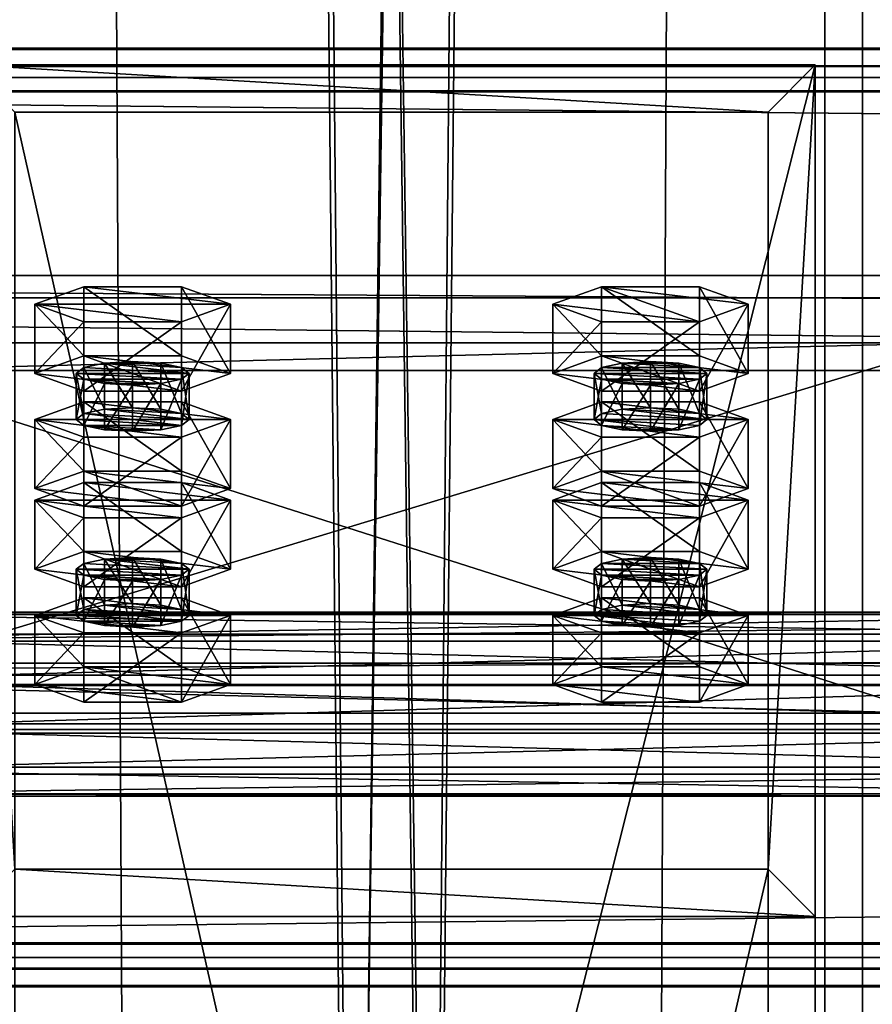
# Model space of a CAD drawing. Header units: millimetres. Extents: x -333 to 67333, y -930 to 39730.
# Tile 592 of 656: x -39 to 51, y 24961 to 25065. Entities that reach past the tile are written whole.
import ezdxf

# ---------------------------------------------------------------- set-up
doc = ezdxf.new("R2010")
doc.units = ezdxf.units.MM
for name, color, linetype in [('13', 7, 'Continuous'), ('4', 7, 'Continuous'), ('5', 7, 'Continuous'), ('6', 7, 'Continuous'), ('7', 7, 'Continuous'), ('95', 7, 'Continuous'), ('99', 7, 'Continuous')]:
    doc.layers.add(name, color=color, linetype=linetype)

msp = doc.modelspace()

# ---------------------------------------------------------------- meshes
at = {"layer": '13', "color": 30}
mesh = msp.add_polyface(dxfattribs=at)
corners = [(-330.01, 24965.81, 6372.77), (-330.01, 25038.2, 6357.38), (6099.99, 25038.2, 6357.38), (6099.99, 24965.81, 6372.77), (-330.01, 24997.03, 6163.71), (6099.99, 24997.03, 6163.71), (-330.01, 25057.68, 6150.82), (6099.99, 25057.68, 6150.82), (-330.01, 25060.38, 6163.54), (6099.99, 25060.38, 6163.54), (-330.01, 25062.33, 6163.12), (6099.99, 25062.33, 6163.12), (-330.01, 25059.22, 6148.45), (6099.99, 25059.22, 6148.45), (-330.01, 24994.66, 6162.17), (6099.99, 24994.66, 6162.17), (-330.01, 25035.82, 6355.84), (6099.99, 25035.82, 6355.84), (-330.01, 24967.35, 6370.4), (6099.99, 24967.35, 6370.4), (-330.01, 24964.65, 6357.68), (6099.99, 24964.65, 6357.68), (-330.01, 24962.69, 6358.1), (6099.99, 24962.69, 6358.1)]
mesh.append_faces([[corners[k] for k in face] for face in [(0, 2, 3, 3), (1, 5, 2, 2), (4, 7, 5, 5), (6, 9, 7, 7), (8, 11, 9, 9), (10, 13, 11, 11), (12, 15, 13, 13), (14, 17, 15, 15), (16, 19, 17, 17), (18, 21, 19, 19), (20, 23, 21, 21), (22, 3, 23, 23), (20, 0, 22, 22), (8, 12, 10, 10), (11, 7, 9, 9)]], dxfattribs={"vtx0": -1, "color": 30})
mesh.append_faces([[corners[k] for k in face] for face in [(0, 16, 1, 1), (16, 0, 18, 18), (18, 0, 20, 20), (12, 6, 14, 14), (14, 1, 16, 16), (3, 19, 23, 23), (19, 2, 17, 17), (17, 2, 15, 15), (15, 5, 13, 13)]], dxfattribs={"vtx0": -1, "vtx1": -1, "color": 30})
mesh.append_faces([[corners[k] for k in face] for face in [(12, 8, 6, 6), (14, 6, 4, 4), (14, 4, 1, 1), (7, 11, 13, 13), (19, 3, 2, 2), (15, 2, 5, 5), (13, 5, 7, 7)]], dxfattribs={"vtx0": -1, "vtx2": -1, "vtx3": -1, "color": 30})
mesh.append_faces([[corners[k] for k in face] for face in [(21, 23, 19, 19)]], dxfattribs={"vtx1": -1, "color": 30})
mesh.append_faces([[corners[k] for k in face] for face in [(0, 1, 2, 2), (1, 4, 5, 5), (4, 6, 7, 7), (6, 8, 9, 9), (8, 10, 11, 11), (10, 12, 13, 13), (12, 14, 15, 15), (14, 16, 17, 17), (16, 18, 19, 19), (18, 20, 21, 21), (20, 22, 23, 23), (22, 0, 3, 3)]], dxfattribs={"vtx2": -1, "vtx3": -1, "color": 30})
at = {"layer": '4', "color": 171}
mesh = msp.add_polyface(dxfattribs=at)
corners = [(-40, 25055.53, 5985.67), (40, 25055.53, 5985.67), (40, 24699.41, 5226.59), (-40, 24699.41, 5226.59), (40, 24975.18, 6002.74), (40, 24626.99, 5260.57), (-40, 24975.18, 6002.74), (-40, 24626.99, 5260.57), (-45, 25060.56, 5984.6), (-45, 24970.16, 6003.81), (-45, 24622.46, 5262.69), (-45, 24703.94, 5224.47), (45, 24970.16, 6003.81), (45, 24622.46, 5262.69), (45, 25060.56, 5984.6), (45, 24703.94, 5224.47)]
mesh.append_faces([[corners[k] for k in face] for face in [(0, 2, 3, 3), (1, 5, 2, 2), (4, 7, 5, 5), (6, 3, 7, 7), (8, 10, 11, 11), (9, 13, 10, 10), (12, 15, 13, 13), (14, 11, 15, 15)]], dxfattribs={"vtx0": -1, "color": 171})
mesh.append_faces([[corners[k] for k in face] for face in [(9, 6, 12, 12), (6, 8, 0, 0), (0, 8, 1, 1), (12, 4, 14, 14), (4, 12, 6, 6), (14, 1, 8, 8), (11, 3, 15, 15), (3, 10, 7, 7), (7, 10, 5, 5), (15, 2, 13, 13), (2, 15, 3, 3), (13, 5, 10, 10)]], dxfattribs={"vtx0": -1, "vtx1": -1, "color": 171})
mesh.append_faces([[corners[k] for k in face] for face in [(6, 9, 8, 8), (14, 4, 1, 1), (3, 11, 10, 10), (13, 2, 5, 5)]], dxfattribs={"vtx0": -1, "vtx2": -1, "vtx3": -1, "color": 171})
mesh.append_faces([[corners[k] for k in face] for face in [(0, 1, 2, 2), (1, 4, 5, 5), (4, 6, 7, 7), (6, 0, 3, 3), (8, 9, 10, 10), (9, 12, 13, 13), (12, 14, 15, 15), (14, 8, 11, 11)]], dxfattribs={"vtx2": -1, "vtx3": -1, "color": 171})
at = {"layer": '5', "color": 131}
mesh = msp.add_polyface(dxfattribs=at)
corners = [(-46, 29385, 2984), (46, 29385, 2984), (46, 19415.03, 2984), (-46, 19415.03, 2984), (46, 29385, 3076), (46, 19415.03, 3076), (-46, 29385, 3076), (-46, 19415.03, 3076), (-50, 29385, 2980), (-50, 29385, 3080), (-50, 19415.03, 3080), (-50, 19415.03, 2980), (50, 29385, 3080), (50, 19415.03, 3080), (50, 29385, 2980), (50, 19415.03, 2980)]
mesh.append_faces([[corners[k] for k in face] for face in [(0, 2, 3, 3), (1, 5, 2, 2), (4, 7, 5, 5), (6, 3, 7, 7), (8, 10, 11, 11), (9, 13, 10, 10), (12, 15, 13, 13), (14, 11, 15, 15)]], dxfattribs={"vtx0": -1, "color": 131})
mesh.append_faces([[corners[k] for k in face] for face in [(9, 6, 12, 12), (6, 8, 0, 0), (0, 8, 1, 1), (12, 4, 14, 14), (4, 12, 6, 6), (14, 1, 8, 8), (11, 3, 15, 15), (3, 10, 7, 7), (7, 10, 5, 5), (15, 2, 13, 13), (2, 15, 3, 3), (13, 5, 10, 10)]], dxfattribs={"vtx0": -1, "vtx1": -1, "color": 131})
mesh.append_faces([[corners[k] for k in face] for face in [(6, 9, 8, 8), (14, 4, 1, 1), (3, 11, 10, 10), (13, 2, 5, 5)]], dxfattribs={"vtx0": -1, "vtx2": -1, "vtx3": -1, "color": 131})
mesh.append_faces([[corners[k] for k in face] for face in [(0, 1, 2, 2), (1, 4, 5, 5), (4, 6, 7, 7), (6, 0, 3, 3), (8, 9, 10, 10), (9, 12, 13, 13), (12, 14, 15, 15), (14, 8, 11, 11)]], dxfattribs={"vtx2": -1, "vtx3": -1, "color": 131})
at = {"layer": '6', "color": 2}
mesh = msp.add_polyface(dxfattribs=at)
corners = [(-80, 19419.86, 7183.53), (80, 19419.86, 7183.53), (80, 30845.06, 4755.1), (-80, 30845.06, 4755.1), (-80, 19419.86, 7347.1), (-80, 30878.32, 4911.61), (80, 19419.86, 7347.1), (80, 30878.32, 4911.61), (75, 30846.1, 4759.99), (-75, 30846.1, 4759.99), (-75, 30877.28, 4906.72), (75, 30877.28, 4906.72), (-75, 19419.86, 7341.99), (75, 19419.86, 7341.99), (-75, 19419.86, 7188.64), (75, 19419.86, 7188.64)]
mesh.append_faces([[corners[k] for k in face] for face in [(0, 2, 3, 3), (4, 3, 5, 5), (6, 5, 7, 7), (1, 7, 2, 2), (12, 11, 10, 10), (14, 10, 9, 9), (15, 9, 8, 8), (13, 8, 11, 11)]], dxfattribs={"vtx0": -1, "color": 2})
mesh.append_faces([[corners[k] for k in face] for face in [(2, 8, 3, 3), (8, 7, 11, 11), (11, 7, 10, 10), (3, 9, 5, 5), (9, 3, 8, 8), (5, 10, 7, 7), (4, 12, 0, 0), (12, 6, 13, 13), (13, 6, 15, 15), (0, 14, 1, 1), (14, 0, 12, 12), (1, 15, 6, 6)]], dxfattribs={"vtx0": -1, "vtx1": -1, "color": 2})
mesh.append_faces([[corners[k] for k in face] for face in [(8, 2, 7, 7), (5, 9, 10, 10), (12, 4, 6, 6), (1, 14, 15, 15)]], dxfattribs={"vtx0": -1, "vtx2": -1, "vtx3": -1, "color": 2})
mesh.append_faces([[corners[k] for k in face] for face in [(0, 1, 2, 2), (4, 0, 3, 3), (6, 4, 5, 5), (1, 6, 7, 7), (12, 13, 11, 11), (14, 12, 10, 10), (15, 14, 9, 9), (13, 15, 8, 8)]], dxfattribs={"vtx2": -1, "vtx3": -1, "color": 2})
at = {"layer": '7', "color": 6}
mesh = msp.add_polyface(dxfattribs=at)
corners = [(60, 25031.04, 6333.35), (-60, 25031.04, 6333.35), (-60, 24994.66, 6162.17), (60, 24994.66, 6162.17), (-60, 24972.35, 6345.82), (-60, 24935.97, 6174.64), (-57, 24972.35, 6345.82), (-57, 24935.97, 6174.64), (-57, 25028.11, 6333.97), (-57, 24991.72, 6162.79), (57, 25028.11, 6333.97), (57, 24991.72, 6162.79), (57, 24972.35, 6345.82), (57, 24935.97, 6174.64), (60, 24972.35, 6345.82), (60, 24935.97, 6174.64)]
mesh.append_faces([[corners[k] for k in face] for face in [(0, 2, 3, 3), (1, 5, 2, 2), (4, 7, 5, 5), (6, 9, 7, 7), (8, 11, 9, 9), (10, 13, 11, 11), (12, 15, 13, 13), (14, 3, 15, 15), (12, 0, 14, 14), (7, 2, 5, 5)]], dxfattribs={"vtx0": -1, "color": 6})
mesh.append_faces([[corners[k] for k in face] for face in [(1, 8, 4, 4), (8, 0, 10, 10), (10, 0, 12, 12), (3, 11, 15, 15), (11, 2, 9, 9), (9, 2, 7, 7)]], dxfattribs={"vtx0": -1, "vtx1": -1, "color": 6})
mesh.append_faces([[corners[k] for k in face] for face in [(8, 1, 0, 0), (11, 3, 2, 2)]], dxfattribs={"vtx0": -1, "vtx2": -1, "vtx3": -1, "color": 6})
mesh.append_faces([[corners[k] for k in face] for face in [(6, 4, 8, 8), (13, 15, 11, 11)]], dxfattribs={"vtx1": -1, "color": 6})
mesh.append_faces([[corners[k] for k in face] for face in [(0, 1, 2, 2), (1, 4, 5, 5), (4, 6, 7, 7), (6, 8, 9, 9), (8, 10, 11, 11), (10, 12, 13, 13), (12, 14, 15, 15), (14, 0, 3, 3)]], dxfattribs={"vtx2": -1, "vtx3": -1, "color": 6})
at = {"layer": '95', "color": 7}
mesh = msp.add_polyface(dxfattribs=at)
corners = [(-80, 25168.76, 6043.43), (-80, 25166.41, 6038.82), (89.93, 25166.41, 6038.82), (89.93, 25168.76, 6043.43), (-80, 25162.07, 6036), (89.93, 25162.07, 6036), (-80, 25156.9, 6035.73), (89.93, 25156.9, 6035.73), (-80, 25152.29, 6038.08), (89.93, 25152.29, 6038.08), (-80, 25149.47, 6042.42), (89.93, 25149.47, 6042.42), (-80, 25149.2, 6047.59), (89.93, 25149.2, 6047.59), (-80, 25151.55, 6052.2), (89.93, 25151.55, 6052.2), (-80, 25155.89, 6055.02), (89.93, 25155.89, 6055.02), (-80, 25161.06, 6055.29), (89.93, 25161.06, 6055.29), (-80, 25165.67, 6052.94), (89.93, 25165.67, 6052.94), (-80, 25168.49, 6048.6), (89.93, 25168.49, 6048.6), (89.93, 25175.92, 6041.91), (89.93, 25164.33, 6029.04), (102.43, 25164.33, 6029.04), (102.43, 25175.92, 6041.91), (89.93, 25147.39, 6032.64), (102.43, 25147.39, 6032.64), (89.93, 25142.04, 6049.11), (102.43, 25142.04, 6049.11), (89.93, 25153.63, 6061.99), (102.43, 25153.63, 6061.99), (89.93, 25170.57, 6058.39), (102.43, 25170.57, 6058.39), (-92.5, 25175.92, 6041.91), (-92.5, 25164.33, 6029.04), (-80, 25164.33, 6029.04), (-80, 25175.92, 6041.91), (-92.5, 25147.39, 6032.64), (-80, 25147.39, 6032.64), (-92.5, 25142.04, 6049.11), (-80, 25142.04, 6049.11), (-92.5, 25153.63, 6061.99), (-80, 25153.63, 6061.99), (-92.5, 25170.57, 6058.39), (-80, 25170.57, 6058.39), (-80, 25002.47, 6078.78), (-80, 25000.12, 6074.17), (89.93, 25000.12, 6074.17), (89.93, 25002.47, 6078.78), (-80, 24995.78, 6071.35), (89.93, 24995.78, 6071.35), (-80, 24990.61, 6071.08), (89.93, 24990.61, 6071.08), (-80, 24986, 6073.43), (89.93, 24986, 6073.43), (-80, 24983.18, 6077.77), (89.93, 24983.18, 6077.77), (-80, 24982.91, 6082.94), (89.93, 24982.91, 6082.94), (-80, 24985.26, 6087.55), (89.93, 24985.26, 6087.55), (-80, 24989.6, 6090.37), (89.93, 24989.6, 6090.37), (-80, 24994.77, 6090.64), (89.93, 24994.77, 6090.64), (-80, 24999.38, 6088.29), (89.93, 24999.38, 6088.29), (-80, 25002.2, 6083.95), (89.93, 25002.2, 6083.95), (89.93, 25009.63, 6077.26), (89.93, 24998.04, 6064.38), (102.43, 24998.04, 6064.38), (102.43, 25009.63, 6077.26), (89.93, 24981.1, 6067.99), (102.43, 24981.1, 6067.99), (89.93, 24975.75, 6084.46), (102.43, 24975.75, 6084.46), (89.93, 24987.34, 6097.33), (102.43, 24987.34, 6097.33), (89.93, 25004.28, 6093.73), (102.43, 25004.28, 6093.73), (-92.5, 25009.63, 6077.26), (-92.5, 24998.04, 6064.38), (-80, 24998.04, 6064.38), (-80, 25009.63, 6077.26), (-92.5, 24981.1, 6067.99), (-80, 24981.1, 6067.99), (-92.5, 24975.75, 6084.46), (-80, 24975.75, 6084.46), (-92.5, 24987.34, 6097.33), (-80, 24987.34, 6097.33), (-92.5, 25004.28, 6093.73), (-80, 25004.28, 6093.73)]
mesh.append_faces([[corners[k] for k in face] for face in [(0, 2, 3, 3), (1, 5, 2, 2), (4, 7, 5, 5), (6, 9, 7, 7), (8, 11, 9, 9), (10, 13, 11, 11), (12, 15, 13, 13), (14, 17, 15, 15), (16, 19, 17, 17), (18, 21, 19, 19), (20, 23, 21, 21), (22, 3, 23, 23), (6, 10, 8, 8), (16, 20, 18, 18), (23, 19, 21, 21), (11, 7, 9, 9), (24, 26, 27, 27), (25, 29, 26, 26), (28, 31, 29, 29), (30, 33, 31, 31), (32, 35, 33, 33), (34, 27, 35, 35), (25, 30, 28, 28), (32, 24, 34, 34), (27, 33, 35, 35), (31, 26, 29, 29), (36, 38, 39, 39), (37, 41, 38, 38), (40, 43, 41, 41), (42, 45, 43, 43), (44, 47, 45, 45), (46, 39, 47, 47), (37, 42, 40, 40), (44, 36, 46, 46), (39, 45, 47, 47), (43, 38, 41, 41), (48, 50, 51, 51), (49, 53, 50, 50), (52, 55, 53, 53), (54, 57, 55, 55), (56, 59, 57, 57), (58, 61, 59, 59), (60, 63, 61, 61), (62, 65, 63, 63), (64, 67, 65, 65), (66, 69, 67, 67), (68, 71, 69, 69), (70, 51, 71, 71), (52, 56, 54, 54), (66, 70, 68, 68), (71, 67, 69, 69), (59, 55, 57, 57), (72, 74, 75, 75), (73, 77, 74, 74), (76, 79, 77, 77), (78, 81, 79, 79), (80, 83, 81, 81), (82, 75, 83, 83), (73, 78, 76, 76), (80, 72, 82, 82), (75, 81, 83, 83), (79, 74, 77, 77), (84, 86, 87, 87), (85, 89, 86, 86), (88, 91, 89, 89), (90, 93, 91, 91), (92, 95, 93, 93), (94, 87, 95, 95), (85, 90, 88, 88), (92, 84, 94, 94), (87, 93, 95, 95), (91, 86, 89, 89)]], dxfattribs={"vtx0": -1, "color": 7})
mesh.append_faces([[corners[k] for k in face] for face in [(10, 4, 12, 12), (12, 1, 14, 14), (14, 22, 16, 16), (19, 23, 17, 17), (17, 3, 15, 15), (15, 2, 13, 13), (13, 5, 11, 11), (30, 24, 32, 32), (33, 27, 31, 31), (42, 36, 44, 44), (45, 39, 43, 43), (56, 52, 58, 58), (58, 52, 60, 60), (60, 49, 62, 62), (62, 70, 64, 64), (64, 70, 66, 66), (67, 71, 65, 65), (65, 51, 63, 63), (63, 50, 61, 61), (61, 53, 59, 59), (78, 72, 80, 80), (81, 74, 79, 79), (90, 84, 92, 92), (93, 86, 91, 91)]], dxfattribs={"vtx0": -1, "vtx1": -1, "color": 7})
mesh.append_faces([[corners[k] for k in face] for face in [(10, 6, 4, 4), (12, 4, 1, 1), (14, 1, 0, 0), (14, 0, 22, 22), (16, 22, 20, 20), (17, 23, 3, 3), (15, 3, 2, 2), (13, 2, 5, 5), (11, 5, 7, 7), (30, 25, 24, 24), (31, 27, 26, 26), (42, 37, 36, 36), (43, 39, 38, 38), (60, 52, 49, 49), (62, 49, 48, 48), (62, 48, 70, 70), (65, 71, 51, 51), (63, 51, 50, 50), (61, 50, 53, 53), (59, 53, 55, 55), (78, 73, 72, 72), (81, 75, 74, 74), (90, 85, 84, 84), (93, 87, 86, 86)]], dxfattribs={"vtx0": -1, "vtx2": -1, "vtx3": -1, "color": 7})
mesh.append_faces([[corners[k] for k in face] for face in [(0, 1, 2, 2), (1, 4, 5, 5), (4, 6, 7, 7), (6, 8, 9, 9), (8, 10, 11, 11), (10, 12, 13, 13), (12, 14, 15, 15), (14, 16, 17, 17), (16, 18, 19, 19), (18, 20, 21, 21), (20, 22, 23, 23), (22, 0, 3, 3), (24, 25, 26, 26), (25, 28, 29, 29), (28, 30, 31, 31), (30, 32, 33, 33), (32, 34, 35, 35), (34, 24, 27, 27), (36, 37, 38, 38), (37, 40, 41, 41), (40, 42, 43, 43), (42, 44, 45, 45), (44, 46, 47, 47), (46, 36, 39, 39), (48, 49, 50, 50), (49, 52, 53, 53), (52, 54, 55, 55), (54, 56, 57, 57), (56, 58, 59, 59), (58, 60, 61, 61), (60, 62, 63, 63), (62, 64, 65, 65), (64, 66, 67, 67), (66, 68, 69, 69), (68, 70, 71, 71), (70, 48, 51, 51), (72, 73, 74, 74), (73, 76, 77, 77), (76, 78, 79, 79), (78, 80, 81, 81), (80, 82, 83, 83), (82, 72, 75, 75), (84, 85, 86, 86), (85, 88, 89, 89), (88, 90, 91, 91), (90, 92, 93, 93), (92, 94, 95, 95), (94, 84, 87, 87)]], dxfattribs={"vtx2": -1, "vtx3": -1, "color": 7})
at = {"layer": '95', "color": 20}
mesh = msp.add_polyface(dxfattribs=at)
corners = [(-21.5, 25027.8, 6308.48), (-22.3, 25027.18, 6305.54), (-22.3, 25022.29, 6306.58), (-32.7, 25027.18, 6305.54), (-33.5, 25027.8, 6308.48), (-33.5, 25022.91, 6309.52), (-32.7, 25028.42, 6311.41), (-32.7, 25023.53, 6312.45), (-30.5, 25028.88, 6313.56), (-30.5, 25023.99, 6314.6), (-27.5, 25029.05, 6314.35), (-27.5, 25024.16, 6315.39), (-24.5, 25028.88, 6313.56), (-24.5, 25023.99, 6314.6), (-22.3, 25028.42, 6311.41), (-22.3, 25023.53, 6312.45), (-21.5, 25022.91, 6309.52), (-24.5, 25026.72, 6303.39), (-30.5, 25026.72, 6303.39), (-27.5, 25026.55, 6302.61), (-17.11, 25035.14, 6306.92), (-22.3, 25033.27, 6298.11), (-22.3, 25025.93, 6299.67), (-17.11, 25027.8, 6308.48), (-32.7, 25033.27, 6298.11), (-32.7, 25025.93, 6299.67), (-37.89, 25035.14, 6306.92), (-37.89, 25027.8, 6308.48), (-32.7, 25037.01, 6315.72), (-32.7, 25029.67, 6317.28), (-22.3, 25037.01, 6315.72), (-22.3, 25029.67, 6317.28)]
mesh.append_faces([[corners[k] for k in face] for face in [(6, 9, 7, 7), (8, 11, 9, 9), (10, 13, 11, 11), (12, 15, 13, 13), (17, 18, 19, 19), (8, 12, 10, 10), (20, 22, 23, 23), (21, 25, 22, 22), (24, 27, 25, 25), (26, 29, 27, 27), (28, 31, 29, 29), (30, 23, 31, 31), (21, 26, 24, 24), (28, 20, 30, 30), (23, 29, 31, 31), (27, 22, 25, 25)]], dxfattribs={"vtx0": -1, "color": 20})
mesh.append_faces([[corners[k] for k in face] for face in [(18, 17, 3, 3), (3, 1, 4, 4), (4, 0, 6, 6), (6, 0, 8, 8), (26, 20, 28, 28), (29, 22, 27, 27)]], dxfattribs={"vtx0": -1, "vtx1": -1, "color": 20})
mesh.append_faces([[corners[k] for k in face] for face in [(3, 17, 1, 1), (4, 1, 0, 0), (8, 0, 14, 14), (8, 14, 12, 12), (26, 21, 20, 20), (29, 23, 22, 22)]], dxfattribs={"vtx0": -1, "vtx2": -1, "vtx3": -1, "color": 20})
mesh.append_faces([[corners[k] for k in face] for face in [(0, 1, 2, 2), (3, 4, 5, 5), (4, 6, 7, 7), (6, 8, 9, 9), (8, 10, 11, 11), (10, 12, 13, 13), (12, 14, 15, 15), (14, 0, 16, 16), (20, 21, 22, 22), (21, 24, 25, 25), (24, 26, 27, 27), (26, 28, 29, 29), (28, 30, 31, 31), (30, 20, 23, 23)]], dxfattribs={"vtx2": -1, "vtx3": -1, "color": 20})
mesh = msp.add_polyface(dxfattribs=at)
corners = [(33.5, 25027.8, 6308.48), (32.7, 25027.18, 6305.54), (32.7, 25022.29, 6306.58), (22.3, 25027.18, 6305.54), (21.5, 25027.8, 6308.48), (21.5, 25022.91, 6309.52), (22.3, 25028.42, 6311.41), (22.3, 25023.53, 6312.45), (24.5, 25028.88, 6313.56), (24.5, 25023.99, 6314.6), (27.5, 25029.05, 6314.35), (27.5, 25024.16, 6315.39), (30.5, 25028.88, 6313.56), (30.5, 25023.99, 6314.6), (32.7, 25028.42, 6311.41), (32.7, 25023.53, 6312.45), (33.5, 25022.91, 6309.52), (30.5, 25026.72, 6303.39), (24.5, 25026.72, 6303.39), (27.5, 25026.55, 6302.61), (37.89, 25035.14, 6306.92), (32.7, 25033.27, 6298.11), (32.7, 25025.93, 6299.67), (37.89, 25027.8, 6308.48), (22.3, 25033.27, 6298.11), (22.3, 25025.93, 6299.67), (17.11, 25035.14, 6306.92), (17.11, 25027.8, 6308.48), (22.3, 25037.01, 6315.72), (22.3, 25029.67, 6317.28), (32.7, 25037.01, 6315.72), (32.7, 25029.67, 6317.28)]
mesh.append_faces([[corners[k] for k in face] for face in [(6, 9, 7, 7), (8, 11, 9, 9), (10, 13, 11, 11), (12, 15, 13, 13), (17, 18, 19, 19), (8, 12, 10, 10), (20, 22, 23, 23), (21, 25, 22, 22), (24, 27, 25, 25), (26, 29, 27, 27), (28, 31, 29, 29), (30, 23, 31, 31), (21, 26, 24, 24), (28, 20, 30, 30), (23, 29, 31, 31), (27, 22, 25, 25)]], dxfattribs={"vtx0": -1, "color": 20})
mesh.append_faces([[corners[k] for k in face] for face in [(18, 17, 3, 3), (3, 1, 4, 4), (4, 0, 6, 6), (6, 14, 8, 8), (26, 21, 28, 28), (29, 22, 27, 27)]], dxfattribs={"vtx0": -1, "vtx1": -1, "color": 20})
mesh.append_faces([[corners[k] for k in face] for face in [(3, 17, 1, 1), (4, 1, 0, 0), (6, 0, 14, 14), (8, 14, 12, 12), (28, 21, 20, 20), (29, 23, 22, 22)]], dxfattribs={"vtx0": -1, "vtx2": -1, "vtx3": -1, "color": 20})
mesh.append_faces([[corners[k] for k in face] for face in [(0, 1, 2, 2), (3, 4, 5, 5), (4, 6, 7, 7), (6, 8, 9, 9), (8, 10, 11, 11), (10, 12, 13, 13), (12, 14, 15, 15), (14, 0, 16, 16), (20, 21, 22, 22), (21, 24, 25, 25), (24, 26, 27, 27), (26, 28, 29, 29), (28, 30, 31, 31), (30, 20, 23, 23)]], dxfattribs={"vtx2": -1, "vtx3": -1, "color": 20})
mesh = msp.add_polyface(dxfattribs=at)
corners = [(-21.5, 25027.8, 6308.48), (-22.3, 25022.29, 6306.58), (-21.5, 25022.91, 6309.52), (-22.3, 25027.18, 6305.54), (-24.5, 25026.72, 6303.39), (-24.5, 25021.83, 6304.43), (-27.5, 25026.55, 6302.61), (-27.5, 25021.66, 6303.65), (-30.5, 25026.72, 6303.39), (-30.5, 25021.83, 6304.43), (-32.7, 25027.18, 6305.54), (-32.7, 25022.29, 6306.58), (-33.5, 25022.91, 6309.52), (-33.5, 25027.8, 6308.48), (-32.7, 25023.53, 6312.45), (-22.3, 25028.42, 6311.41), (-22.3, 25023.53, 6312.45), (-27.5, 25024.16, 6315.39), (-24.5, 25023.99, 6314.6), (-30.5, 25023.99, 6314.6), (-17.11, 25022.91, 6309.52), (-22.3, 25021.04, 6300.71), (-22.3, 25013.7, 6302.27), (-17.11, 25015.57, 6311.08), (-32.7, 25021.04, 6300.71), (-32.7, 25013.7, 6302.27), (-37.89, 25022.91, 6309.52), (-37.89, 25015.57, 6311.08), (-32.7, 25024.78, 6318.32), (-32.7, 25017.44, 6319.88), (-22.3, 25024.78, 6318.32), (-22.3, 25017.44, 6319.88), (-37.89, 25014.35, 6209.1), (-17.11, 25014.35, 6209.1), (-32.7, 25016.22, 6217.91), (-22.3, 25016.22, 6217.91)]
mesh.append_faces([[corners[k] for k in face] for face in [(0, 1, 2, 2), (3, 5, 1, 1), (4, 7, 5, 5), (6, 9, 7, 7), (8, 11, 9, 9), (10, 12, 11, 11), (13, 14, 12, 12), (15, 2, 16, 16), (16, 17, 18, 18), (9, 5, 7, 7), (20, 22, 23, 23), (21, 25, 22, 22), (24, 27, 25, 25), (26, 29, 27, 27), (28, 31, 29, 29), (30, 23, 31, 31), (21, 26, 24, 24), (28, 20, 30, 30), (23, 29, 31, 31), (34, 33, 35, 35)]], dxfattribs={"vtx0": -1, "color": 20})
mesh.append_faces([[corners[k] for k in face] for face in [(17, 16, 19, 19), (19, 2, 14, 14), (14, 1, 12, 12), (12, 1, 11, 11), (11, 5, 9, 9), (26, 20, 28, 28), (29, 22, 27, 27), (32, 33, 34, 34)]], dxfattribs={"vtx0": -1, "vtx1": -1, "color": 20})
mesh.append_faces([[corners[k] for k in face] for face in [(19, 16, 2, 2), (14, 2, 1, 1), (11, 1, 5, 5), (26, 21, 20, 20)]], dxfattribs={"vtx0": -1, "vtx2": -1, "vtx3": -1, "color": 20})
mesh.append_faces([[corners[k] for k in face] for face in [(3, 4, 5, 5), (4, 6, 7, 7), (6, 8, 9, 9), (8, 10, 11, 11), (20, 21, 22, 22), (21, 24, 25, 25), (24, 26, 27, 27), (26, 28, 29, 29), (28, 30, 31, 31), (30, 20, 23, 23)]], dxfattribs={"vtx2": -1, "vtx3": -1, "color": 20})
mesh = msp.add_polyface(dxfattribs=at)
corners = [(33.5, 25027.8, 6308.48), (32.7, 25022.29, 6306.58), (33.5, 25022.91, 6309.52), (32.7, 25027.18, 6305.54), (30.5, 25026.72, 6303.39), (30.5, 25021.83, 6304.43), (27.5, 25026.55, 6302.61), (27.5, 25021.66, 6303.65), (24.5, 25026.72, 6303.39), (24.5, 25021.83, 6304.43), (22.3, 25027.18, 6305.54), (22.3, 25022.29, 6306.58), (21.5, 25022.91, 6309.52), (21.5, 25027.8, 6308.48), (22.3, 25023.53, 6312.45), (32.7, 25028.42, 6311.41), (32.7, 25023.53, 6312.45), (27.5, 25024.16, 6315.39), (30.5, 25023.99, 6314.6), (24.5, 25023.99, 6314.6), (37.89, 25022.91, 6309.52), (32.7, 25021.04, 6300.71), (32.7, 25013.7, 6302.27), (37.89, 25015.57, 6311.08), (22.3, 25021.04, 6300.71), (22.3, 25013.7, 6302.27), (17.11, 25022.91, 6309.52), (17.11, 25015.57, 6311.08), (22.3, 25024.78, 6318.32), (22.3, 25017.44, 6319.88), (32.7, 25024.78, 6318.32), (32.7, 25017.44, 6319.88), (17.11, 25014.35, 6209.1), (37.89, 25014.35, 6209.1), (22.3, 25016.22, 6217.91), (32.7, 25016.22, 6217.91)]
mesh.append_faces([[corners[k] for k in face] for face in [(0, 1, 2, 2), (3, 5, 1, 1), (4, 7, 5, 5), (6, 9, 7, 7), (8, 11, 9, 9), (10, 12, 11, 11), (13, 14, 12, 12), (15, 2, 16, 16), (16, 17, 18, 18), (9, 5, 7, 7), (20, 22, 23, 23), (21, 25, 22, 22), (24, 27, 25, 25), (26, 29, 27, 27), (28, 31, 29, 29), (30, 23, 31, 31), (21, 26, 24, 24), (28, 20, 30, 30), (23, 29, 31, 31), (34, 33, 35, 35)]], dxfattribs={"vtx0": -1, "color": 20})
mesh.append_faces([[corners[k] for k in face] for face in [(17, 16, 19, 19), (19, 2, 14, 14), (14, 2, 12, 12), (12, 5, 11, 11), (11, 5, 9, 9), (26, 20, 28, 28), (29, 22, 27, 27), (32, 33, 34, 34)]], dxfattribs={"vtx0": -1, "vtx1": -1, "color": 20})
mesh.append_faces([[corners[k] for k in face] for face in [(19, 16, 2, 2), (12, 2, 1, 1), (12, 1, 5, 5), (26, 21, 20, 20)]], dxfattribs={"vtx0": -1, "vtx2": -1, "vtx3": -1, "color": 20})
mesh.append_faces([[corners[k] for k in face] for face in [(3, 4, 5, 5), (4, 6, 7, 7), (6, 8, 9, 9), (8, 10, 11, 11), (20, 21, 22, 22), (21, 24, 25, 25), (24, 26, 27, 27), (26, 28, 29, 29), (28, 30, 31, 31), (30, 20, 23, 23)]], dxfattribs={"vtx2": -1, "vtx3": -1, "color": 20})
mesh = msp.add_polyface(dxfattribs=at)
corners = [(-32.7, 25017.44, 6319.88), (-17.11, 25015.57, 6311.08), (-22.3, 25013.7, 6302.27), (-37.89, 25015.57, 6311.08), (-32.7, 25013.7, 6302.27), (-21.5, 25007.01, 6210.66), (-22.3, 25006.39, 6207.73), (-22.3, 25001.5, 6208.77), (-32.7, 25006.39, 6207.73), (-33.5, 25007.01, 6210.66), (-33.5, 25002.12, 6211.7), (-32.7, 25007.63, 6213.6), (-32.7, 25002.74, 6214.64), (-30.5, 25008.09, 6215.75), (-30.5, 25003.2, 6216.78), (-27.5, 25008.26, 6216.53), (-27.5, 25003.37, 6217.57), (-24.5, 25008.09, 6215.75), (-24.5, 25003.2, 6216.78), (-22.3, 25007.63, 6213.6), (-22.3, 25002.74, 6214.64), (-21.5, 25002.12, 6211.7), (-24.5, 25005.93, 6205.58), (-30.5, 25005.93, 6205.58), (-27.5, 25005.76, 6204.79), (-17.11, 25014.35, 6209.1), (-22.3, 25012.47, 6200.3), (-22.3, 25005.14, 6201.86), (-17.11, 25007.01, 6210.66), (-32.7, 25012.47, 6200.3), (-32.7, 25005.14, 6201.86), (-37.89, 25014.35, 6209.1), (-37.89, 25007.01, 6210.66), (-32.7, 25016.22, 6217.91), (-32.7, 25008.88, 6219.47), (-22.3, 25016.22, 6217.91), (-22.3, 25008.88, 6219.47)]
mesh.append_faces([[corners[k] for k in face] for face in [(3, 2, 4, 4), (11, 14, 12, 12), (13, 16, 14, 14), (15, 18, 16, 16), (17, 20, 18, 18), (22, 23, 24, 24), (13, 17, 15, 15), (25, 27, 28, 28), (26, 30, 27, 27), (29, 32, 30, 30), (31, 34, 32, 32), (33, 36, 34, 34), (35, 28, 36, 36), (26, 31, 29, 29), (28, 34, 36, 36), (32, 27, 30, 30)]], dxfattribs={"vtx0": -1, "color": 20})
mesh.append_faces([[corners[k] for k in face] for face in [(23, 22, 8, 8), (8, 6, 9, 9), (9, 5, 11, 11), (11, 5, 13, 13), (34, 27, 32, 32)]], dxfattribs={"vtx0": -1, "vtx1": -1, "color": 20})
mesh.append_faces([[corners[k] for k in face] for face in [(0, 1, 2, 2), (8, 22, 6, 6), (9, 6, 5, 5), (13, 5, 19, 19), (13, 19, 17, 17), (31, 26, 25, 25), (34, 28, 27, 27)]], dxfattribs={"vtx0": -1, "vtx2": -1, "vtx3": -1, "color": 20})
mesh.append_faces([[corners[k] for k in face] for face in [(5, 6, 7, 7), (8, 9, 10, 10), (9, 11, 12, 12), (11, 13, 14, 14), (13, 15, 16, 16), (15, 17, 18, 18), (17, 19, 20, 20), (19, 5, 21, 21), (25, 26, 27, 27), (26, 29, 30, 30), (29, 31, 32, 32), (31, 33, 34, 34), (33, 35, 36, 36), (35, 25, 28, 28)]], dxfattribs={"vtx2": -1, "vtx3": -1, "color": 20})
mesh = msp.add_polyface(dxfattribs=at)
corners = [(22.3, 25017.44, 6319.88), (37.89, 25015.57, 6311.08), (32.7, 25013.7, 6302.27), (17.11, 25015.57, 6311.08), (22.3, 25013.7, 6302.27), (33.5, 25007.01, 6210.66), (32.7, 25006.39, 6207.73), (32.7, 25001.5, 6208.77), (22.3, 25006.39, 6207.73), (21.5, 25007.01, 6210.66), (21.5, 25002.12, 6211.7), (22.3, 25007.63, 6213.6), (22.3, 25002.74, 6214.64), (24.5, 25008.09, 6215.75), (24.5, 25003.2, 6216.78), (27.5, 25008.26, 6216.53), (27.5, 25003.37, 6217.57), (30.5, 25008.09, 6215.75), (30.5, 25003.2, 6216.78), (32.7, 25007.63, 6213.6), (32.7, 25002.74, 6214.64), (33.5, 25002.12, 6211.7), (30.5, 25005.93, 6205.58), (24.5, 25005.93, 6205.58), (27.5, 25005.76, 6204.79), (37.89, 25014.35, 6209.1), (32.7, 25012.47, 6200.3), (32.7, 25005.14, 6201.86), (37.89, 25007.01, 6210.66), (22.3, 25012.47, 6200.3), (22.3, 25005.14, 6201.86), (17.11, 25014.35, 6209.1), (17.11, 25007.01, 6210.66), (22.3, 25016.22, 6217.91), (22.3, 25008.88, 6219.47), (32.7, 25016.22, 6217.91), (32.7, 25008.88, 6219.47)]
mesh.append_faces([[corners[k] for k in face] for face in [(3, 2, 4, 4), (11, 14, 12, 12), (13, 16, 14, 14), (15, 18, 16, 16), (17, 20, 18, 18), (22, 23, 24, 24), (13, 17, 15, 15), (25, 27, 28, 28), (26, 30, 27, 27), (29, 32, 30, 30), (31, 34, 32, 32), (33, 36, 34, 34), (35, 28, 36, 36), (26, 31, 29, 29), (28, 34, 36, 36), (32, 27, 30, 30)]], dxfattribs={"vtx0": -1, "color": 20})
mesh.append_faces([[corners[k] for k in face] for face in [(23, 22, 8, 8), (8, 6, 9, 9), (9, 5, 11, 11), (11, 19, 13, 13), (34, 27, 32, 32)]], dxfattribs={"vtx0": -1, "vtx1": -1, "color": 20})
mesh.append_faces([[corners[k] for k in face] for face in [(0, 1, 2, 2), (8, 22, 6, 6), (9, 6, 5, 5), (11, 5, 19, 19), (13, 19, 17, 17), (31, 26, 25, 25), (34, 28, 27, 27)]], dxfattribs={"vtx0": -1, "vtx2": -1, "vtx3": -1, "color": 20})
mesh.append_faces([[corners[k] for k in face] for face in [(5, 6, 7, 7), (8, 9, 10, 10), (9, 11, 12, 12), (11, 13, 14, 14), (13, 15, 16, 16), (15, 17, 18, 18), (17, 19, 20, 20), (19, 5, 21, 21), (25, 26, 27, 27), (26, 29, 30, 30), (29, 31, 32, 32), (31, 33, 34, 34), (33, 35, 36, 36), (35, 25, 28, 28)]], dxfattribs={"vtx2": -1, "vtx3": -1, "color": 20})
mesh = msp.add_polyface(dxfattribs=at)
corners = [(-21.5, 25007.01, 6210.66), (-22.3, 25001.5, 6208.77), (-21.5, 25002.12, 6211.7), (-22.3, 25006.39, 6207.73), (-24.5, 25005.93, 6205.58), (-24.5, 25001.04, 6206.62), (-27.5, 25005.76, 6204.79), (-27.5, 25000.87, 6205.83), (-30.5, 25005.93, 6205.58), (-30.5, 25001.04, 6206.62), (-32.7, 25006.39, 6207.73), (-32.7, 25001.5, 6208.77), (-33.5, 25002.12, 6211.7), (-33.5, 25007.01, 6210.66), (-32.7, 25002.74, 6214.64), (-22.3, 25007.63, 6213.6), (-22.3, 25002.74, 6214.64), (-27.5, 25003.37, 6217.57), (-24.5, 25003.2, 6216.78), (-30.5, 25003.2, 6216.78), (-17.11, 25002.12, 6211.7), (-22.3, 25000.25, 6202.9), (-22.3, 24992.91, 6204.46), (-17.11, 24994.78, 6213.26), (-32.7, 25000.25, 6202.9), (-32.7, 24992.91, 6204.46), (-37.89, 25002.12, 6211.7), (-37.89, 24994.78, 6213.26), (-32.7, 25003.99, 6220.51), (-32.7, 24996.65, 6222.06), (-22.3, 25003.99, 6220.51), (-22.3, 24996.65, 6222.06)]
mesh.append_faces([[corners[k] for k in face] for face in [(0, 1, 2, 2), (3, 5, 1, 1), (4, 7, 5, 5), (6, 9, 7, 7), (8, 11, 9, 9), (10, 12, 11, 11), (13, 14, 12, 12), (15, 2, 16, 16), (16, 17, 18, 18), (9, 5, 7, 7), (20, 22, 23, 23), (21, 25, 22, 22), (24, 27, 25, 25), (26, 29, 27, 27), (28, 31, 29, 29), (30, 23, 31, 31), (21, 26, 24, 24), (28, 20, 30, 30), (23, 29, 31, 31), (27, 22, 25, 25)]], dxfattribs={"vtx0": -1, "color": 20})
mesh.append_faces([[corners[k] for k in face] for face in [(17, 16, 19, 19), (19, 2, 14, 14), (14, 1, 12, 12), (12, 1, 11, 11), (11, 5, 9, 9), (26, 20, 28, 28), (29, 22, 27, 27)]], dxfattribs={"vtx0": -1, "vtx1": -1, "color": 20})
mesh.append_faces([[corners[k] for k in face] for face in [(19, 16, 2, 2), (14, 2, 1, 1), (11, 1, 5, 5), (26, 21, 20, 20), (29, 23, 22, 22)]], dxfattribs={"vtx0": -1, "vtx2": -1, "vtx3": -1, "color": 20})
mesh.append_faces([[corners[k] for k in face] for face in [(3, 4, 5, 5), (4, 6, 7, 7), (6, 8, 9, 9), (8, 10, 11, 11), (20, 21, 22, 22), (21, 24, 25, 25), (24, 26, 27, 27), (26, 28, 29, 29), (28, 30, 31, 31), (30, 20, 23, 23)]], dxfattribs={"vtx2": -1, "vtx3": -1, "color": 20})
mesh = msp.add_polyface(dxfattribs=at)
corners = [(33.5, 25007.01, 6210.66), (32.7, 25001.5, 6208.77), (33.5, 25002.12, 6211.7), (32.7, 25006.39, 6207.73), (30.5, 25005.93, 6205.58), (30.5, 25001.04, 6206.62), (27.5, 25005.76, 6204.79), (27.5, 25000.87, 6205.83), (24.5, 25005.93, 6205.58), (24.5, 25001.04, 6206.62), (22.3, 25006.39, 6207.73), (22.3, 25001.5, 6208.77), (21.5, 25002.12, 6211.7), (21.5, 25007.01, 6210.66), (22.3, 25002.74, 6214.64), (32.7, 25007.63, 6213.6), (32.7, 25002.74, 6214.64), (27.5, 25003.37, 6217.57), (30.5, 25003.2, 6216.78), (24.5, 25003.2, 6216.78), (37.89, 25002.12, 6211.7), (32.7, 25000.25, 6202.9), (32.7, 24992.91, 6204.46), (37.89, 24994.78, 6213.26), (22.3, 25000.25, 6202.9), (22.3, 24992.91, 6204.46), (17.11, 25002.12, 6211.7), (17.11, 24994.78, 6213.26), (22.3, 25003.99, 6220.51), (22.3, 24996.65, 6222.06), (32.7, 25003.99, 6220.51), (32.7, 24996.65, 6222.06)]
mesh.append_faces([[corners[k] for k in face] for face in [(0, 1, 2, 2), (3, 5, 1, 1), (4, 7, 5, 5), (6, 9, 7, 7), (8, 11, 9, 9), (10, 12, 11, 11), (13, 14, 12, 12), (15, 2, 16, 16), (16, 17, 18, 18), (9, 5, 7, 7), (20, 22, 23, 23), (21, 25, 22, 22), (24, 27, 25, 25), (26, 29, 27, 27), (28, 31, 29, 29), (30, 23, 31, 31), (21, 26, 24, 24), (28, 20, 30, 30), (23, 29, 31, 31), (27, 22, 25, 25)]], dxfattribs={"vtx0": -1, "color": 20})
mesh.append_faces([[corners[k] for k in face] for face in [(17, 16, 19, 19), (19, 2, 14, 14), (14, 2, 12, 12), (12, 5, 11, 11), (11, 5, 9, 9), (26, 20, 28, 28), (29, 23, 27, 27)]], dxfattribs={"vtx0": -1, "vtx1": -1, "color": 20})
mesh.append_faces([[corners[k] for k in face] for face in [(19, 16, 2, 2), (12, 2, 1, 1), (12, 1, 5, 5), (26, 21, 20, 20), (27, 23, 22, 22)]], dxfattribs={"vtx0": -1, "vtx2": -1, "vtx3": -1, "color": 20})
mesh.append_faces([[corners[k] for k in face] for face in [(3, 4, 5, 5), (4, 6, 7, 7), (6, 8, 9, 9), (8, 10, 11, 11), (20, 21, 22, 22), (21, 24, 25, 25), (24, 26, 27, 27), (26, 28, 29, 29), (28, 30, 31, 31), (30, 20, 23, 23)]], dxfattribs={"vtx2": -1, "vtx3": -1, "color": 20})
at = {"layer": '99', "color": 7}
mesh = msp.add_polyface(dxfattribs=at)
corners = [(100, 1810, 1000), (-100, 1810, 1000), (-100, 4590, 1000), (100, 4590, 1000), (100, 1810, 2280), (-100, 1810, 2280), (100, 4590, 2280), (-100, 4590, 2280), (100, 0, 2950), (-100, 0, 2950), (-100, 38800, 2950), (100, 38800, 2950), (100, 38800, -700), (-100, 38800, -700), (-100, 0, -700), (100, 0, -700), (100, 36990, 2280), (-100, 36990, 2280), (-100, 34210, 2280), (100, 34210, 2280), (-100, 34210, 1000), (100, 34210, 1000), (-100, 36990, 1000), (100, 36990, 1000), (100, 19847.42, 2200), (-100, 19847.42, 2200), (-100, 18949.94, 2200), (100, 18949.94, 2200), (-100, 18949.94, 100), (100, 18949.94, 100), (-100, 19847.42, 100), (100, 19847.42, 100), (100, 30990, 2280), (-100, 30990, 2280), (-100, 28210, 2280), (100, 28210, 2280), (-100, 28210, 1000), (100, 28210, 1000), (-100, 30990, 1000), (100, 30990, 1000), (100, 24990, 2280), (-100, 24990, 2280), (-100, 22210, 2280), (100, 22210, 2280), (-100, 22210, 1000), (100, 22210, 1000), (-100, 24990, 1000), (100, 24990, 1000), (100, 16590, 2280), (-100, 16590, 2280), (-100, 13810, 2280), (100, 13810, 2280), (-100, 13810, 1000), (100, 13810, 1000), (-100, 16590, 1000), (100, 16590, 1000), (100, 10590, 1000), (100, 10590, 2280), (100, 7810, 2280), (100, 7810, 1000), (-100, 7810, 2280), (-100, 7810, 1000), (-100, 10590, 1000), (-100, 10590, 2280)]
mesh.append_faces([[corners[k] for k in face] for face in [(0, 2, 3, 3), (4, 1, 0, 0), (6, 5, 4, 4), (3, 7, 6, 6), (8, 10, 11, 11), (12, 10, 13, 13), (14, 12, 13, 13), (8, 14, 9, 9), (16, 18, 19, 19), (19, 20, 21, 21), (21, 22, 23, 23), (23, 17, 16, 16), (24, 26, 27, 27), (27, 28, 29, 29), (29, 30, 31, 31), (31, 25, 24, 24), (32, 34, 35, 35), (35, 36, 37, 37), (37, 38, 39, 39), (39, 33, 32, 32), (40, 42, 43, 43), (43, 44, 45, 45), (45, 46, 47, 47), (47, 41, 40, 40), (48, 50, 51, 51), (51, 52, 53, 53), (53, 54, 55, 55), (55, 49, 48, 48), (58, 61, 59, 59), (59, 62, 56, 56), (56, 63, 57, 57), (57, 60, 58, 58)]], dxfattribs={"vtx0": -1, "color": 7})
mesh.append_faces([[corners[k] for k in face] for face in [(29, 55, 27, 27), (55, 56, 53, 53), (27, 48, 24, 24), (15, 29, 12, 12), (0, 8, 4, 4), (4, 8, 6, 6), (58, 8, 57, 57), (51, 8, 48, 48), (43, 8, 40, 40), (35, 8, 32, 32), (19, 8, 16, 16), (12, 23, 11, 11), (31, 12, 29, 29), (23, 39, 21, 21), (11, 16, 8, 8), (32, 21, 39, 39), (21, 32, 19, 19), (40, 37, 47, 47), (37, 40, 35, 35), (24, 45, 31, 31), (45, 24, 43, 43), (57, 53, 56, 56), (53, 57, 51, 51), (6, 59, 3, 3), (59, 6, 58, 58), (42, 25, 44, 44), (25, 42, 26, 26), (44, 30, 46, 46), (36, 30, 38, 38), (20, 30, 22, 22), (9, 5, 10, 10), (5, 14, 1, 1), (1, 14, 2, 2), (61, 14, 62, 62), (52, 14, 54, 54), (28, 14, 30, 30), (10, 17, 13, 13), (17, 33, 18, 18), (13, 30, 14, 14), (38, 18, 33, 33), (18, 38, 20, 20), (46, 34, 41, 41), (34, 46, 36, 36), (26, 54, 28, 28), (62, 50, 63, 63), (50, 62, 52, 52), (2, 60, 7, 7), (60, 2, 61, 61)]], dxfattribs={"vtx0": -1, "vtx1": -1, "color": 7})
mesh.append_faces([[corners[k] for k in face] for face in [(55, 29, 0, 0), (55, 3, 59, 59), (29, 15, 0, 0), (6, 8, 58, 58), (57, 8, 51, 51), (48, 8, 43, 43), (40, 8, 35, 35), (32, 8, 19, 19), (23, 12, 31, 31), (23, 31, 45, 45), (23, 47, 37, 37), (43, 24, 48, 48), (46, 30, 36, 36), (38, 30, 20, 20), (2, 14, 61, 61), (62, 14, 52, 52), (54, 14, 28, 28), (17, 10, 5, 5), (17, 7, 60, 60), (17, 63, 50, 50), (17, 49, 42, 42), (17, 41, 34, 34), (13, 22, 30, 30), (49, 26, 42, 42)]], dxfattribs={"vtx0": -1, "vtx1": -1, "vtx2": -1, "vtx3": -1, "color": 7})
mesh.append_faces([[corners[k] for k in face] for face in [(55, 0, 3, 3), (55, 59, 56, 56), (27, 55, 48, 48), (0, 15, 8, 8), (23, 45, 47, 47), (23, 37, 39, 39), (11, 23, 16, 16), (44, 25, 30, 30), (5, 9, 14, 14), (17, 5, 7, 7), (17, 60, 63, 63), (17, 50, 49, 49), (17, 42, 41, 41), (17, 34, 33, 33), (13, 17, 22, 22), (26, 49, 54, 54)]], dxfattribs={"vtx0": -1, "vtx2": -1, "vtx3": -1, "color": 7})
mesh.append_faces([[corners[k] for k in face] for face in [(0, 1, 2, 2), (4, 5, 1, 1), (6, 7, 5, 5), (3, 2, 7, 7), (8, 9, 10, 10), (12, 11, 10, 10), (14, 15, 12, 12), (8, 15, 14, 14), (16, 17, 18, 18), (19, 18, 20, 20), (21, 20, 22, 22), (23, 22, 17, 17), (24, 25, 26, 26), (27, 26, 28, 28), (29, 28, 30, 30), (31, 30, 25, 25), (32, 33, 34, 34), (35, 34, 36, 36), (37, 36, 38, 38), (39, 38, 33, 33), (40, 41, 42, 42), (43, 42, 44, 44), (45, 44, 46, 46), (47, 46, 41, 41), (48, 49, 50, 50), (51, 50, 52, 52), (53, 52, 54, 54), (55, 54, 49, 49), (58, 60, 61, 61), (59, 61, 62, 62), (56, 62, 63, 63), (57, 63, 60, 60)]], dxfattribs={"vtx2": -1, "vtx3": -1, "color": 7})

doc.saveas('drawing.dxf')
